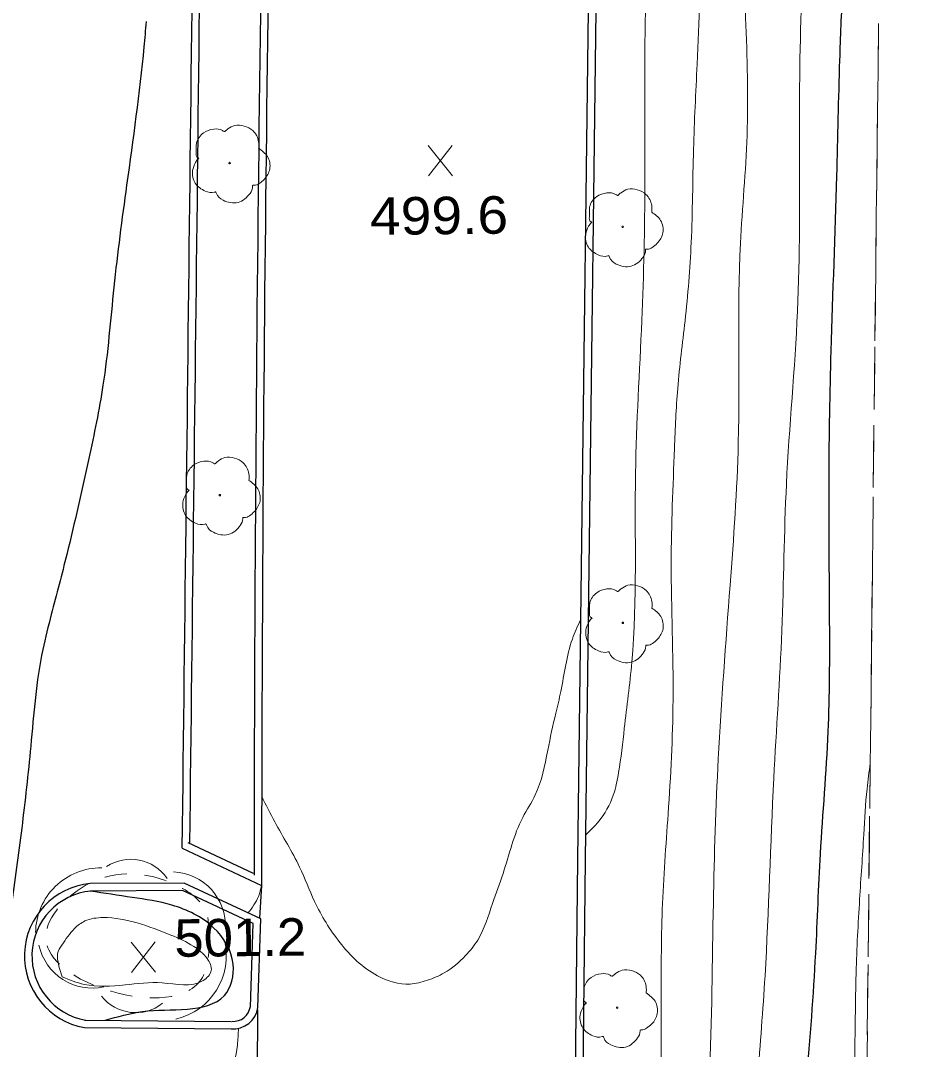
# Model space of a CAD drawing. Extents: x 2362213 to 2366494, y 6968794 to 6978110.
# Drawn here: x 2364195.4 to 2364310.3, y 6974381.8 to 6974513.4 of the extents above; entities that cross this region are included whole.
import ezdxf

# ---------------------------------------------------------------- set-up
doc = ezdxf.new("R2010")
doc.units = 0
doc.header["$LTSCALE"] = 1.9
doc.linetypes.add('MEDIUM_DASHED', pattern=[4.5, 3, -1.5])
doc.linetypes.add('SHORT_DASHED', pattern=[2.7, 1.5, -1.2])
for name, color, linetype, lineweight in [('2', 7, 'Continuous', 25), ('28', 7, 'Continuous', 13), ('29', 7, 'Continuous', 13), ('31', 7, 'Continuous', 25), ('35', 7, 'Continuous', 13)]:
    doc.layers.add(name, color=color, linetype=linetype, lineweight=lineweight)

msp = doc.modelspace()

# ---------------------------------------------------------------- linework, layer by layer
at = {"layer": '2'}
for p, q in [((2364216.059, 6974407.571), (2364226.204, 6974402.788)), ((2364216.762, 6974408.298), (2364225.139, 6974404.348)), ((2364226.204, 6974402.788), (2364225.924, 6974398.594)), ((2364225.666, 6974386.862), (2364225.496, 6974325.936)), ((2364203.557, 6974385.571), (2364222.319, 6974385.41)), ((2364203.546, 6974384.611), (2364222.309, 6974384.45))]:
    msp.add_line(p, q, dxfattribs=at)
for points in [[(2364310.26, 6974633.699), (2364269.404, 6974634), (2364268.569, 6974558.988), (2364266.644, 6974406.133), (2364265.104, 6974264.471), (2364263.594, 6974126.94), (2364263.18, 6974078.974), (2364303.724, 6974078.78)], [(2364310.249, 6974632.738), (2364270.354, 6974633.029), (2364269.529, 6974558.977), (2364267.604, 6974406.122), (2364266.064, 6974264.46), (2364264.554, 6974126.929), (2364264.151, 6974079.933), (2364303.725, 6974079.74)], [(2364225.733, 6974387.193), (2364226.115, 6974398.506), (2364216.282, 6974403.093), (2364204.271, 6974403.029)], [(2364224.772, 6974387.223), (2364225.131, 6974397.906), (2364216.071, 6974402.131), (2364204.28, 6974402.069)]]:
    msp.add_lwpolyline(points, dxfattribs=at)
for centre, radius, start, end in [((2372836.92, 6974395.741), 8611.678, 178.70964, 179.9442), ((2372836.92, 6974395.741), 8610.718, 178.70964, 179.95311), ((2212230.654, 6976228.201), 151996.309, 359.31369, 359.37999), ((2212230.654, 6976228.201), 151997.269, 359.31393, 359.37999), ((2364205.16, 6974393.771), 9.3, 95.48334, 260.01083), ((2364205.16, 6974393.771), 8.34, 95.48334, 260.01083), ((2364222.563, 6974387.641), 3.201, 265.45359, 351.94517), ((2364222.563, 6974387.641), 2.241, 265.45359, 351.94517)]:
    msp.add_arc(centre, radius, start, end, dxfattribs=at)
at = {"layer": '28'}
for p, q in [((2364305.048, 6974503.693), (2364305.142, 6974511.694)), ((2364304.933, 6974493.692), (2364305.027, 6974501.693)), ((2364304.818, 6974483.69), (2364304.912, 6974491.691)), ((2364304.704, 6974473.688), (2364304.797, 6974481.69)), ((2364304.589, 6974463.687), (2364304.683, 6974471.688)), ((2364304.484, 6974453.685), (2364304.568, 6974461.687)), ((2364304.369, 6974443.683), (2364304.463, 6974451.685)), ((2364304.255, 6974433.682), (2364304.348, 6974441.684)), ((2364304.15, 6974423.681), (2364304.234, 6974431.682)), ((2364304.035, 6974413.679), (2364304.129, 6974421.68)), ((2364303.93, 6974403.678), (2364304.014, 6974411.679)), ((2364303.815, 6974393.676), (2364303.909, 6974401.678)), ((2364303.711, 6974383.675), (2364303.795, 6974391.676))]:
    msp.add_line(p, q, dxfattribs=at)
at = {"layer": '28', "linetype": 'MEDIUM_DASHED'}
msp.add_lwpolyline([(2364294.593, 6974079.783), (2364301.101, 6974088.536), (2364301.592, 6974152.513), (2364302.674, 6974243.638), (2364303.296, 6974344.229), (2364304.699, 6974473.158), (2364306.092, 6974591.507), (2364306.789, 6974632.765)], dxfattribs=at)
at = {"layer": '29'}
for centre in [(2364222.114, 6974495.213), (2364272.414, 6974487.051), (2364220.869, 6974452.729), (2364272.437, 6974436.389), (2364271.706, 6974387.16)]:
    msp.add_circle(centre, 0.1, dxfattribs=at)
for centre, radius, start, end in [((2364209.479, 6974400.574), 5.573, 33.82547, 123.82547), ((2364205.654, 6974396.687), 8.364, 89.30384, 179.30384), ((2364214.62, 6974397.571), 6.974, 357.22877, 87.22877), ((2364213.334, 6974393.836), 8.364, 283.09728, 13.09728), ((2364204.533, 6974396.635), 6.974, 192.40361, 282.40361), ((2364210.095, 6974392.097), 5.573, 218.25431, 308.25431)]:
    msp.add_arc(centre, radius, start, end, dxfattribs=at)
for points in [[(2364218.149, 6974495.785), (2364218.169, 6974495.795), (2364218.089, 6974495.865), (2364217.853, 6974496.492), (2364217.89, 6974497.773), (2364218.777, 6974499.071), (2364220.082, 6974499.554), (2364221.204, 6974499.364), (2364221.436, 6974499.237), (2364221.506, 6974499.237), (2364221.555, 6974499.278), (2364221.902, 6974499.571), (2364222.768, 6974500.019), (2364223.979, 6974499.951), (2364225.095, 6974499.362), (2364225.828, 6974497.938), (2364225.836, 6974497.078)], [(2364225.826, 6974497.098), (2364226.966, 6974496.039), (2364227.251, 6974494.452), (2364226.544, 6974493.125), (2364225.889, 6974492.579), (2364225.221, 6974492.362), (2364225.071, 6974492.351), (2364225.052, 6974492.241), (2364224.731, 6974491.338), (2364223.192, 6974490.173), (2364221.299, 6974490.455), (2364220.4, 6974491.396), (2364220.329, 6974491.526), (2364220.209, 6974491.505), (2364218.998, 6974491.623), (2364217.729, 6974492.621), (2364217.384, 6974494.258), (2364217.754, 6974495.281), (2364218.08, 6974495.725), (2364218.149, 6974495.775)], [(2364268.448, 6974487.624), (2364268.468, 6974487.634), (2364268.387, 6974487.703), (2364268.152, 6974488.331), (2364268.189, 6974489.61), (2364269.077, 6974490.91), (2364270.382, 6974491.392), (2364271.504, 6974491.203), (2364271.736, 6974491.075), (2364271.806, 6974491.076), (2364271.855, 6974491.116), (2364272.202, 6974491.41), (2364273.068, 6974491.858), (2364274.279, 6974491.79), (2364275.395, 6974491.2), (2364276.129, 6974489.776), (2364276.137, 6974488.916)], [(2364276.127, 6974488.936), (2364277.267, 6974487.878), (2364277.552, 6974486.29), (2364276.845, 6974484.964), (2364276.19, 6974484.417), (2364275.521, 6974484.201), (2364275.371, 6974484.19), (2364275.352, 6974484.079), (2364275.031, 6974483.176), (2364273.492, 6974482.012), (2364271.599, 6974482.294), (2364270.7, 6974483.235), (2364270.629, 6974483.364), (2364270.509, 6974483.343), (2364269.298, 6974483.462), (2364268.028, 6974484.46), (2364267.683, 6974486.096), (2364268.053, 6974487.12), (2364268.379, 6974487.563), (2364268.448, 6974487.614)], [(2364216.904, 6974453.301), (2364216.924, 6974453.312), (2364216.843, 6974453.381), (2364216.607, 6974454.009), (2364216.645, 6974455.289), (2364217.532, 6974456.588), (2364218.838, 6974457.07), (2364219.959, 6974456.881), (2364220.19, 6974456.753), (2364220.26, 6974456.754), (2364220.31, 6974456.794), (2364220.657, 6974457.087), (2364221.523, 6974457.536), (2364222.733, 6974457.467), (2364223.849, 6974456.878), (2364224.583, 6974455.455), (2364224.591, 6974454.595)], [(2364224.581, 6974454.615), (2364225.721, 6974453.555), (2364226.006, 6974451.968), (2364225.298, 6974450.641), (2364224.644, 6974450.095), (2364223.976, 6974449.879), (2364223.826, 6974449.867), (2364223.807, 6974449.757), (2364223.485, 6974448.854), (2364221.946, 6974447.689), (2364220.054, 6974447.971), (2364219.156, 6974448.913), (2364219.084, 6974449.042), (2364218.965, 6974449.021), (2364217.753, 6974449.139), (2364216.484, 6974450.137), (2364216.138, 6974451.774), (2364216.509, 6974452.798), (2364216.834, 6974453.241), (2364216.904, 6974453.291)], [(2364268.471, 6974436.962), (2364268.491, 6974436.972), (2364268.41, 6974437.041), (2364268.174, 6974437.669), (2364268.212, 6974438.949), (2364269.099, 6974440.248), (2364270.405, 6974440.73), (2364271.527, 6974440.541), (2364271.758, 6974440.413), (2364271.828, 6974440.414), (2364271.878, 6974440.454), (2364272.225, 6974440.748), (2364273.091, 6974441.196), (2364274.301, 6974441.127), (2364275.417, 6974440.538), (2364276.152, 6974439.115), (2364276.16, 6974438.255)], [(2364276.15, 6974438.275), (2364277.29, 6974437.216), (2364277.575, 6974435.628), (2364276.867, 6974434.302), (2364276.213, 6974433.755), (2364275.544, 6974433.539), (2364275.394, 6974433.528), (2364275.375, 6974433.417), (2364275.053, 6974432.514), (2364273.514, 6974431.35), (2364271.622, 6974431.631), (2364270.723, 6974432.573), (2364270.651, 6974432.702), (2364270.532, 6974432.681), (2364269.32, 6974432.8), (2364268.051, 6974433.798), (2364267.705, 6974435.434), (2364268.075, 6974436.458), (2364268.401, 6974436.901), (2364268.471, 6974436.952)], [(2364267.739, 6974387.733), (2364267.759, 6974387.743), (2364267.679, 6974387.812), (2364267.443, 6974388.44), (2364267.48, 6974389.72), (2364268.368, 6974391.019), (2364269.674, 6974391.501), (2364270.795, 6974391.312), (2364271.027, 6974391.184), (2364271.097, 6974391.185), (2364271.146, 6974391.225), (2364271.494, 6974391.518), (2364272.359, 6974391.967), (2364273.57, 6974391.898), (2364274.686, 6974391.309), (2364275.419, 6974389.886), (2364275.427, 6974389.026)], [(2364275.417, 6974389.046), (2364276.558, 6974387.987), (2364276.844, 6974386.399), (2364276.136, 6974385.072), (2364275.48, 6974384.526), (2364274.812, 6974384.31), (2364274.662, 6974384.298), (2364274.643, 6974384.188), (2364274.322, 6974383.285), (2364272.783, 6974382.12), (2364270.89, 6974382.402), (2364269.991, 6974383.344), (2364269.92, 6974383.473), (2364269.8, 6974383.452), (2364268.589, 6974383.57), (2364267.32, 6974384.568), (2364266.974, 6974386.205), (2364267.344, 6974387.229), (2364267.67, 6974387.672), (2364267.74, 6974387.723)]]:
    msp.add_spline(points, degree=3, dxfattribs=at)
at = {"layer": '29', "linetype": 'SHORT_DASHED'}
msp.add_spline([(2364219.535, 6974396.433), (2364218.637, 6974391.025), (2364206.942, 6974389.264), (2364198.595, 6974396.244), (2364204.171, 6974403.068), (2364215.134, 6974402.892), (2364219.138, 6974399.349), (2364219.437, 6974396.222)], degree=3, dxfattribs=at)
at = {"layer": '31', "lineweight": 13}
for p, q in [((2364250.631, 6974493.594), (2364247.514, 6974497.445)), ((2364247.551, 6974493.565), (2364250.594, 6974497.474)), ((2364212.63, 6974391.698), (2364209.513, 6974395.547)), ((2364209.55, 6974391.669), (2364212.593, 6974395.577))]:
    msp.add_line(p, q, dxfattribs=at)
at = {"layer": '31'}
for points in [[(2364303.29, 6974569.579), (2364303.139, 6974565.558), (2364302.605, 6974553.372), (2364301.944, 6974540.865), (2364301.056, 6974529.116), (2364300.508, 6974517.31), (2364300.163, 6974508.357), (2364299.784, 6974493.562), (2364299.057, 6974471.175), (2364298.781, 6974455.021), (2364298.858, 6974436.471), (2364298.671, 6974422.478), (2364297.679, 6974406.838), (2364297.08, 6974394.152), (2364295.935, 6974377.81), (2364294.789, 6974359.519), (2364294.365, 6974345.314), (2364293.262, 6974324.623), (2364292.93, 6974311.108), (2364292.156, 6974289.52), (2364291.452, 6974269.983), (2364290.125, 6974251.86), (2364289.507, 6974237.022), (2364289.101, 6974221.807), (2364287.75, 6974203.055), (2364287.177, 6974185.538), (2364286.216, 6974166.657), (2364285.143, 6974150.216), (2364284.033, 6974133.415), (2364283.096, 6974115.276), (2364282.815, 6974105.902), (2364282.815, 6974105.882)], [(2364211.432, 6974513.322), (2364211.143, 6974510.069), (2364208.94, 6974492.387), (2364207.304, 6974479.341), (2364205.914, 6974466.786), (2364204.103, 6974457.42), (2364201.28, 6974445.151), (2364199.303, 6974437.463), (2364198.205, 6974432.982), (2364196.663, 6974420.596), (2364195.514, 6974410.136), (2364194.17, 6974400.022), (2364192.872, 6974386.18), (2364192.776, 6974376.327), (2364192.57, 6974365.326), (2364192.396, 6974356.383), (2364191.329, 6974344.463), (2364190.731, 6974330.596), (2364189.466, 6974318.564), (2364187.68, 6974309.656), (2364186.476, 6974301.635), (2364185.546, 6974292.146), (2364183.791, 6974282.127), (2364182.006, 6974273.251), (2364180.71, 6974264.357), (2364179.896, 6974256.399), (2364178.959, 6974248.731), (2364178.158, 6974241.442), (2364177.402, 6974235.784), (2364176.683, 6974224.117), (2364176.078, 6974219.441), (2364174.989, 6974214.06), (2364172.872, 6974206.471), (2364171.2, 6974199.304), (2364169.851, 6974189.74), (2364168.704, 6974184.19), (2364166.689, 6974173.19), (2364165.669, 6974170), (2364162.862, 6974162.184), (2364160.472, 6974155.95), (2364159.348, 6974153.139), (2364156.717, 6974146.963), (2364154.593, 6974143.133), (2364151.581, 6974137.185)], [(2364206.197, 6974385.546), (2364210.958, 6974386.662), (2364216.725, 6974386.987), (2364221.458, 6974388.712), (2364222.57, 6974392.733), (2364220.075, 6974397.378), (2364214.739, 6974400.277), (2364209.669, 6974401.259), (2364204.28, 6974402.069)]]:
    msp.add_spline(points, degree=3, dxfattribs=at)
at = {"layer": '35'}
for points in [[(2364290.326, 6974632.879), (2364290.958, 6974629.535), (2364291.584, 6974618.45), (2364292.086, 6974608.714), (2364291.78, 6974593.571), (2364291.489, 6974580.028), (2364289.194, 6974561.715), (2364288.653, 6974548.129), (2364287.854, 6974531.371), (2364288.151, 6974513.773), (2364288.334, 6974498.744), (2364287.486, 6974484.945), (2364287.209, 6974459.431), (2364286.162, 6974441.21), (2364284.644, 6974418.975), (2364284.019, 6974400.547), (2364283.473, 6974378.061), (2364281.827, 6974351.374), (2364281.739, 6974337.594), (2364281.043, 6974311.895), (2364279.845, 6974290.672), (2364278.766, 6974270.612), (2364277.879, 6974251.453), (2364276.945, 6974227.663), (2364275.705, 6974206.69), (2364274.094, 6974190.863), (2364273.313, 6974177.345), (2364272.55, 6974160.868), (2364271.668, 6974141.158), (2364271.246, 6974126.633), (2364272.164, 6974113.221), (2364273.25, 6974102.101), (2364270.6, 6974091.545), (2364268.693, 6974091.297), (2364267.265, 6974091.064), (2364264.255, 6974092.096)], [(2364279.546, 6974632.966), (2364280.478, 6974631.705), (2364282.208, 6974628.501), (2364282.824, 6974621.617), (2364283.008, 6974615.988), (2364283.285, 6974606.84), (2364283.427, 6974599.222), (2364283.516, 6974590.902), (2364283.605, 6974577.402), (2364283.63, 6974563.272), (2364283.382, 6974550.429), (2364283.104, 6974537.586), (2364282.601, 6974524.28), (2364281.937, 6974507.873), (2364281.481, 6974496.968), (2364281.184, 6974485.035), (2364280.4, 6974475.027), (2364279.452, 6974466.377), (2364279.045, 6974458.713), (2364278.625, 6974444.058), (2364278.862, 6974426.52), (2364278.23, 6974411.964), (2364277.487, 6974399.735), (2364277.343, 6974387.484), (2364277.288, 6974370.143), (2364277.165, 6974354.76), (2364276.518, 6974337.594), (2364276.225, 6974327.43), (2364275.901, 6974315.207), (2364274.998, 6974303.877), (2364275.061, 6974287.837), (2364274.215, 6974275.879), (2364273.657, 6974270.444), (2364272.91, 6974263.745), (2364272.572, 6974256.263), (2364272.233, 6974246.608), (2364272.238, 6974238.818), (2364271.661, 6974229.023), (2364270.893, 6974223.514), (2364270.46, 6974220.75), (2364269.669, 6974218.682), (2364268.34, 6974215.489), (2364265.504, 6974213.022)], [(2364298.148, 6974632.823), (2364299.104, 6974631.122), (2364299.975, 6974623.721), (2364299.971, 6974616.73), (2364299.569, 6974601.266), (2364297.973, 6974588.19), (2364297.203, 6974572.341), (2364296.536, 6974561.465), (2364296.024, 6974548.029), (2364295.903, 6974527.177), (2364295.368, 6974517.141), (2364295.044, 6974497.618), (2364294.788, 6974476.244), (2364293.368, 6974454.15), (2364292.787, 6974435.413), (2364291.747, 6974416.502), (2364290.627, 6974391.211), (2364289.662, 6974378.14), (2364288.388, 6974362.908), (2364286.926, 6974343.183), (2364286.708, 6974325.09), (2364286.676, 6974303.268), (2364286.811, 6974279.599), (2364285.703, 6974249.967), (2364284.141, 6974228.081), (2364283.699, 6974207.296), (2364280.804, 6974165.826), (2364279.419, 6974145.302), (2364278.246, 6974124.68), (2364277.886, 6974110.996), (2364277.84, 6974096.965), (2364277.579, 6974088.612), (2364276.805, 6974083.764), (2364275.381, 6974079.88)], [(2364270.307, 6974628.498), (2364270.437, 6974625.32), (2364271.128, 6974622.095), (2364272.152, 6974619.535), (2364273.18, 6974616.595), (2364274.524, 6974607.857), (2364275.718, 6974600.148), (2364276.414, 6974585.894), (2364276.827, 6974575.078), (2364275.836, 6974564.688), (2364275.79, 6974552.647), (2364275.912, 6974533.617), (2364275.278, 6974511.85), (2364275.259, 6974492.779), (2364274.868, 6974475.064), (2364274.054, 6974455.526), (2364273.584, 6974431.36), (2364272.625, 6974422.89), (2364271.899, 6974417.233), (2364271.352, 6974414.788), (2364269.615, 6974411.341), (2364267.645, 6974409.233)], [(2364267.032, 6974436.778), (2364265.976, 6974434.318), (2364264.501, 6974427.604), (2364263.857, 6974424.837), (2364262.832, 6974420.086), (2364261.236, 6974414.382), (2364259.624, 6974411.506), (2364257.112, 6974404.322), (2364255.758, 6974400.498), (2364253.863, 6974395.8), (2364252.301, 6974393.826), (2364249.592, 6974391.61), (2364247.421, 6974390.669), (2364245.205, 6974390.168), (2364241.046, 6974391.239), (2364236.225, 6974395.502), (2364232.995, 6974400.761), (2364231.062, 6974405.144), (2364227.897, 6974410.934), (2364226.226, 6974414.188)], [(2364304.1, 6974418.41), (2364303.681, 6974415.166), (2364303.267, 6974409.312), (2364302.735, 6974401.045), (2364302.285, 6974391.612), (2364301.953, 6974376.047), (2364301.249, 6974363.921), (2364300.906, 6974345.336), (2364300.348, 6974334.57), (2364299.874, 6974324.466), (2364299.582, 6974308.971), (2364299.657, 6974295.782), (2364299.025, 6974281.335), (2364298.183, 6974261.616), (2364297.463, 6974246.819), (2364297.427, 6974228.508), (2364296.965, 6974218.162), (2364296.229, 6974202.034), (2364295.787, 6974188.6), (2364294.38, 6974167.235), (2364293.851, 6974151.389), (2364292.88, 6974136.831), (2364292.378, 6974126.514), (2364292.354, 6974113.323), (2364293.003, 6974102.899), (2364293.421, 6974098.903), (2364293.723, 6974092.367), (2364293.653, 6974087.105), (2364293.278, 6974084.461), (2364292.274, 6974079.791)], [(2364226.204, 6974402.788), (2364225.817, 6974401.393), (2364224.468, 6974399.27)], [(2364200.704, 6974391.094), (2364203.514, 6974390.141), (2364208.734, 6974390.071), (2364213.493, 6974390.336), (2364218.75, 6974390.646), (2364219.767, 6974391.916), (2364219.254, 6974393.431), (2364217.519, 6974395.005), (2364214.595, 6974396.446), (2364210.29, 6974397.995), (2364205.922, 6974398.683), (2364203.596, 6974398.251), (2364202.265, 6974397.289), (2364200.666, 6974395.163)], [(2364200.666, 6974395.163), (2364200.096, 6974394.049), (2364200.113, 6974393.319), (2364200.704, 6974391.094)], [(2364223.258, 6974384.519), (2364223.108, 6974382.377), (2364222.121, 6974377.937), (2364220.714, 6974373.343), (2364220.02, 6974367.527), (2364219.855, 6974361.845), (2364219.927, 6974354.225), (2364219.672, 6974349.492), (2364218.778, 6974346.824), (2364216.943, 6974341.047), (2364215.831, 6974337.066), (2364214.617, 6974331.143)]]:
    msp.add_spline(points, degree=3, dxfattribs=at)

# ---------------------------------------------------------------- texts
at = {"layer": '31'}
for s, width, p in [('499.6', 1.1, (2364240.103, 6974486.014)), ('501.2', 1.05, (2364215.072, 6974393.661))]:
    msp.add_text(s, height=4.8, rotation=0.546, dxfattribs=dict(at, width=width)).set_placement(p)

doc.saveas('drawing.dxf')
